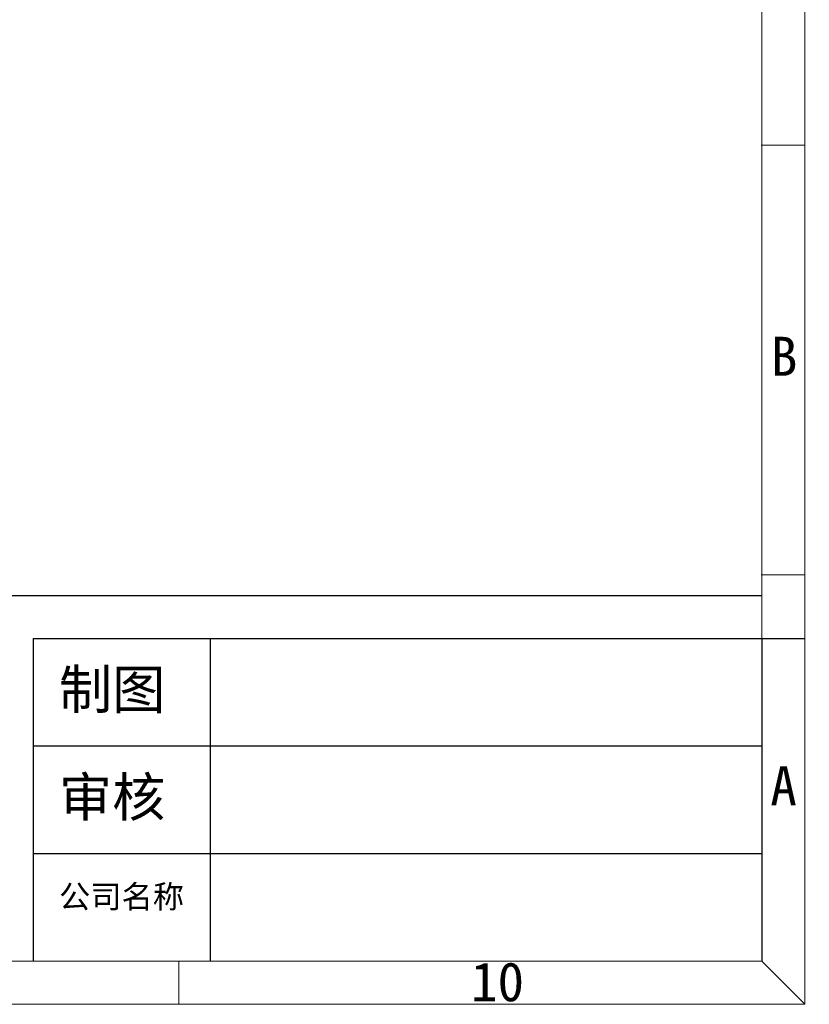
# Model space of a CAD drawing. Header units: millimetres. Extents: x 990 to 1809, y 0 to 562.
# Tile 527 of 550: x 1706 to 1809, y 0 to 129. Entities that reach past the tile are written whole.
import ezdxf

# ---------------------------------------------------------------- set-up
doc = ezdxf.new("R2010")
doc.units = ezdxf.units.MM
doc.layers.add('7标注层', color=4, linetype='Continuous', lineweight=18)
doc.styles.add('1111', font='txt', dxfattribs={"height": 2})

# ---------------------------------------------------------------- blocks, each defined once
blk = doc.blocks.new('21022701')
at = {"color": 4}
for p, q in [((273, 187.194), (273, 0)), ((271.126, 185.32), (271.126, 1.874)), ((271.1, 37.439), (272.974, 37.439)), ((271.1, 18.719), (272.974, 18.719)), ((271.126, 1.874), (1.874, 1.874)), ((245.7, 0), (245.7, 1.874)), ((271.126, 1.874), (273, 0)), ((273, 0), (0, 0))]:
    blk.add_line(p, q, dxfattribs=at)
at = {"color": 4, "lineweight": -3}
for p, q in [((271.126, 15.946), (271.126, 11.256)), ((271.126, 11.256), (271.126, 1.874))]:
    blk.add_line(p, q, dxfattribs=at)
at = {"color": 4, "char_height": 1.7, "width": 1.83173, "attachment_point": 1, "style": '1111'}
for s, insert in [('\\pi0.36944;{\\fSimSun|b1|i0|c134|p2;B}', (271.147, 29.094)), ('\\pi0.34609;{\\fSimSun|b1|i0|c134|p2;A}', (271.147, 10.375)), ('\\pi-0.10694;{\\fSimSun|b1|i0|c134|p2;10}', (258.547, 1.835))]:
    blk.add_mtext(s, dxfattribs=dict(at, insert=insert))

msp = doc.modelspace()

# ---------------------------------------------------------------- linework, layer by layer
at = {"color": 4, "lineweight": -3}
for p, q in [((1707.628, 47.839), (1808.591, 47.839)), ((1707.628, 47.839), (1707.628, 5.622)), ((1730.76, 47.839), (1730.76, 5.622))]:
    msp.add_line(p, q, dxfattribs=at)
at = {"color": 4}
for p, q in [((1802.969, 33.767), (1707.628, 33.767)), ((1802.969, 19.694), (1707.628, 19.694))]:
    msp.add_line(p, q, dxfattribs=at)
at = {"layer": '7标注层', "color": 4, "lineweight": 30}
msp.add_line((1340.885, 53.468), (1802.969, 53.468), dxfattribs=at)

# ---------------------------------------------------------------- block references
at = {"layer": '7标注层', "xscale": 3, "yscale": 3, "zscale": 3}
msp.add_blockref('21022701', (989.591, 0), dxfattribs=at)

# ---------------------------------------------------------------- texts
at = {"color": 4, "width": 60.06676, "attachment_point": 1, "style": '1111'}
for s, insert, char_height in [('{\\fSimSun|b1|i0|c134|p2;制图}', (1711.002, 43.724), 5.1), ('{\\fSimSun|b1|i0|c134|p2;审核}', (1711.002, 29.652), 5.1), ('{\\fSimSun|b1|i0|c134|p2;公司名称}', (1711.002, 15.579), 3)]:
    msp.add_mtext(s, dxfattribs=dict(at, insert=insert, char_height=char_height))
at = {"layer": '7标注层', "color": 4, "insert": (1654.329, 39.631), "char_height": 5.1, "width": 47.6703, "attachment_point": 1, "style": '1111'}
msp.add_mtext('\\pi7.1482;{\\fSimSun|b1|i0|c134|p2;第1页}', dxfattribs=at)

doc.saveas('drawing.dxf')
